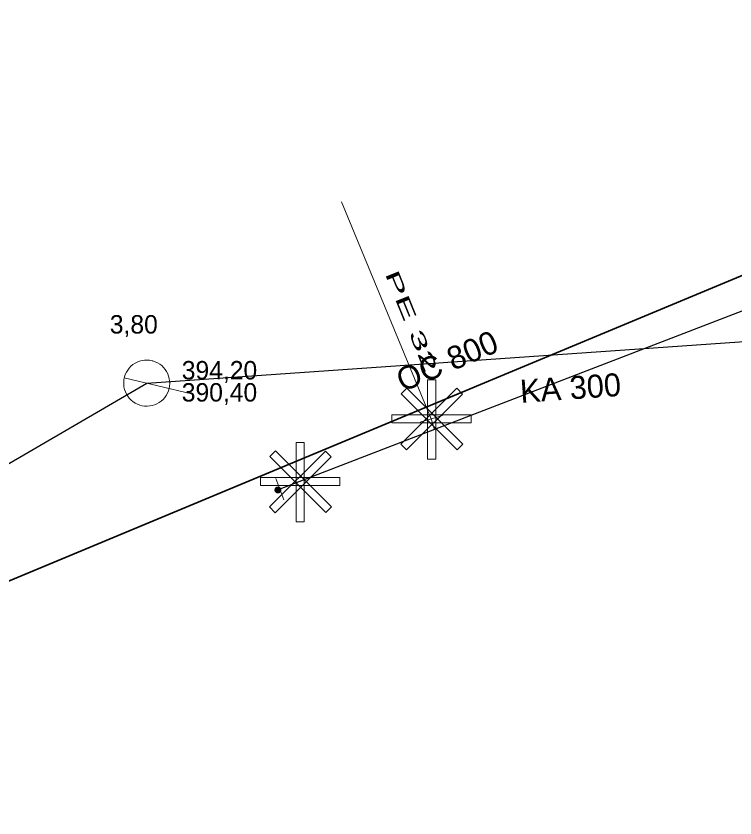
# Model space of a CAD drawing. Extents: x -809028 to -807737, y -990545 to -989489.
# Drawn here: x -808808.57 to -808777.38, y -990116.02 to -990081.21 of the extents above; entities that cross this region are included whole.
import ezdxf

# ---------------------------------------------------------------- set-up
doc = ezdxf.new("R2010")
doc.units = 0
doc.header["$LTSCALE"] = 0.32
for name, color, linetype, lineweight in [('1', 7, 'Continuous', 13), ('12', 7, 'Continuous', 13), ('13', 7, 'Continuous', 13), ('14', 7, 'Continuous', 25), ('17', 7, 'Continuous', 25), ('22', 7, 'Continuous', 13), ('34', 7, 'Continuous', 13), ('9', 7, 'Continuous', 13)]:
    doc.layers.add(name, color=color, linetype=linetype, lineweight=lineweight)

msp = doc.modelspace()

# ---------------------------------------------------------------- linework, layer by layer
at = {"layer": '12'}
for points in [[(-808790.713, -990097.008), (-808790.363, -990097.008), (-808790.363, -990100.443), (-808790.713, -990100.443)], [(-808789.447, -990097.372), (-808789.199, -990097.62), (-808791.628, -990100.049), (-808791.875, -990099.801)], [(-808791.866, -990097.611), (-808791.619, -990097.363), (-808789.19, -990099.792), (-808789.437, -990100.04)], [(-808788.829, -990098.517), (-808788.829, -990098.867), (-808792.264, -990098.867), (-808792.264, -990098.517)], [(-808796.414, -990099.73), (-808796.064, -990099.73), (-808796.064, -990103.165), (-808796.414, -990103.165)], [(-808795.148, -990100.094), (-808794.9, -990100.342), (-808797.329, -990102.771), (-808797.576, -990102.523)], [(-808797.567, -990100.333), (-808797.32, -990100.085), (-808794.891, -990102.514), (-808795.138, -990102.762)], [(-808794.53, -990101.239), (-808794.53, -990101.589), (-808797.965, -990101.589), (-808797.965, -990101.239)]]:
    msp.add_lwpolyline(points, close=True, dxfattribs=at)
at = {"layer": '13'}
msp.add_line((-808790.555, -990098.693), (-808794.457, -990089.271), dxfattribs=at)
at = {"layer": '14'}
for p, q in [((-808802.904, -990097.146), (-808764.726, -990094.485)), ((-808813.733, -990103.458), (-808802.904, -990097.146))]:
    msp.add_line(p, q, dxfattribs=at)
at = {"layer": '14', "lineweight": 13}
for p, q in [((-808790.417, -990099.164), (-808790.555, -990098.693)), ((-808797.212, -990101.784), (-808797.128, -990101.751))]:
    msp.add_line(p, q, dxfattribs=at)
at = {"layer": '17', "lineweight": 35}
msp.add_lwpolyline([(-808750.059, -990081.211), (-808827.237, -990113.386), (-808831.41, -990140.956), (-808863.271, -990184.294), (-808913.198, -990187.432)], dxfattribs=at)
at = {"layer": '17'}
msp.add_lwpolyline([(-808750.717, -990083.862), (-808790.417, -990099.164), (-808797.128, -990101.751)], dxfattribs=at)
at = {"layer": '22'}
msp.add_line((-808800.958, -990097.611), (-808803.876, -990096.913), dxfattribs=at)
msp.add_lwpolyline([(-808802.67, -990096.173), (-808802.778, -990096.154), (-808802.887, -990096.146), (-808802.997, -990096.15), (-808803.105, -990096.166), (-808803.211, -990096.194), (-808803.313, -990096.233), (-808803.41, -990096.284), (-808803.501, -990096.344), (-808803.586, -990096.415), (-808803.661, -990096.493), (-808803.728, -990096.58), (-808803.785, -990096.675), (-808803.831, -990096.773), (-808803.866, -990096.877), (-808803.89, -990096.985), (-808803.901, -990097.093), (-808803.902, -990097.203), (-808803.89, -990097.312), (-808803.865, -990097.418), (-808803.83, -990097.521), (-808803.783, -990097.621), (-808803.726, -990097.714), (-808803.658, -990097.801), (-808803.583, -990097.88), (-808803.498, -990097.949), (-808803.407, -990098.009), (-808803.309, -990098.059), (-808803.207, -990098.098), (-808803.101, -990098.126), (-808802.992, -990098.141), (-808802.883, -990098.146), (-808802.774, -990098.137), (-808802.667, -990098.117), (-808802.561, -990098.086), (-808802.461, -990098.042), (-808802.366, -990097.989), (-808802.276, -990097.925), (-808802.195, -990097.852), (-808802.122, -990097.771), (-808802.058, -990097.681), (-808802.005, -990097.586), (-808801.962, -990097.485), (-808801.931, -990097.379), (-808801.911, -990097.272), (-808801.904, -990097.163), (-808801.907, -990097.054), (-808801.923, -990096.945), (-808801.951, -990096.839), (-808801.991, -990096.737), (-808802.041, -990096.639), (-808802.101, -990096.548), (-808802.171, -990096.464), (-808802.25, -990096.388), (-808802.337, -990096.322), (-808802.43, -990096.265), (-808802.53, -990096.218), (-808802.634, -990096.183)], close=True, dxfattribs=at)
at = {"layer": '34'}
for p, q in [((-808791.034, -990098.834), (-808790.075, -990098.552)), ((-808796.947, -990102.217), (-808797.307, -990101.284))]:
    msp.add_line(p, q, dxfattribs=at)
at = {"layer": '9'}
for points in [[(-808797.338, -990101.784), (-808797.338, -990101.797), (-808797.336, -990101.81), (-808797.333, -990101.823), (-808797.328, -990101.835), (-808797.322, -990101.847), (-808797.315, -990101.858), (-808797.307, -990101.868), (-808797.297, -990101.878), (-808797.287, -990101.886), (-808797.276, -990101.893), (-808797.264, -990101.899), (-808797.252, -990101.904), (-808797.239, -990101.907), (-808797.226, -990101.909), (-808797.213, -990101.911), (-808797.2, -990101.91), (-808797.187, -990101.908), (-808797.174, -990101.905), (-808797.162, -990101.9), (-808797.15, -990101.894), (-808797.139, -990101.887), (-808797.129, -990101.879), (-808797.119, -990101.869), (-808797.111, -990101.859), (-808797.104, -990101.848), (-808797.098, -990101.836), (-808797.093, -990101.824), (-808797.09, -990101.811), (-808797.088, -990101.798), (-808797.086, -990101.785), (-808797.087, -990101.772), (-808797.089, -990101.759), (-808797.092, -990101.746), (-808797.097, -990101.734), (-808797.103, -990101.722), (-808797.11, -990101.711), (-808797.118, -990101.701), (-808797.128, -990101.691), (-808797.138, -990101.683), (-808797.149, -990101.676), (-808797.161, -990101.67), (-808797.173, -990101.665), (-808797.186, -990101.662), (-808797.199, -990101.66), (-808797.212, -990101.659), (-808797.225, -990101.659), (-808797.238, -990101.661), (-808797.251, -990101.664), (-808797.263, -990101.669), (-808797.275, -990101.675), (-808797.286, -990101.682), (-808797.296, -990101.69), (-808797.306, -990101.7), (-808797.314, -990101.71), (-808797.321, -990101.721), (-808797.327, -990101.733), (-808797.332, -990101.745), (-808797.335, -990101.758), (-808797.337, -990101.771)], [(-808797.318, -990101.784), (-808797.319, -990101.795), (-808797.317, -990101.806), (-808797.314, -990101.817), (-808797.31, -990101.827), (-808797.305, -990101.837), (-808797.299, -990101.846), (-808797.292, -990101.855), (-808797.284, -990101.863), (-808797.275, -990101.87), (-808797.266, -990101.876), (-808797.256, -990101.881), (-808797.246, -990101.885), (-808797.235, -990101.888), (-808797.224, -990101.891), (-808797.213, -990101.891), (-808797.202, -990101.891), (-808797.191, -990101.889), (-808797.18, -990101.886), (-808797.17, -990101.882), (-808797.16, -990101.877), (-808797.151, -990101.871), (-808797.142, -990101.864), (-808797.134, -990101.856), (-808797.127, -990101.847), (-808797.121, -990101.838), (-808797.116, -990101.828), (-808797.112, -990101.818), (-808797.109, -990101.807), (-808797.107, -990101.796), (-808797.106, -990101.785), (-808797.106, -990101.774), (-808797.108, -990101.763), (-808797.111, -990101.752), (-808797.115, -990101.742), (-808797.12, -990101.732), (-808797.126, -990101.723), (-808797.133, -990101.714), (-808797.141, -990101.706), (-808797.15, -990101.699), (-808797.159, -990101.693), (-808797.169, -990101.688), (-808797.179, -990101.684), (-808797.19, -990101.681), (-808797.201, -990101.679), (-808797.212, -990101.679), (-808797.223, -990101.678), (-808797.234, -990101.68), (-808797.245, -990101.683), (-808797.255, -990101.687), (-808797.265, -990101.692), (-808797.274, -990101.698), (-808797.283, -990101.705), (-808797.291, -990101.713), (-808797.298, -990101.722), (-808797.304, -990101.731), (-808797.309, -990101.741), (-808797.313, -990101.751), (-808797.316, -990101.762), (-808797.318, -990101.773)], [(-808797.299, -990101.784), (-808797.299, -990101.793), (-808797.298, -990101.802), (-808797.295, -990101.811), (-808797.292, -990101.819), (-808797.288, -990101.827), (-808797.283, -990101.835), (-808797.277, -990101.842), (-808797.271, -990101.848), (-808797.264, -990101.854), (-808797.256, -990101.859), (-808797.248, -990101.863), (-808797.24, -990101.866), (-808797.231, -990101.869), (-808797.222, -990101.87), (-808797.213, -990101.872), (-808797.204, -990101.871), (-808797.195, -990101.87), (-808797.186, -990101.867), (-808797.178, -990101.864), (-808797.17, -990101.86), (-808797.162, -990101.855), (-808797.155, -990101.849), (-808797.149, -990101.843), (-808797.143, -990101.836), (-808797.138, -990101.828), (-808797.134, -990101.82), (-808797.131, -990101.812), (-808797.128, -990101.803), (-808797.127, -990101.794), (-808797.125, -990101.785), (-808797.126, -990101.776), (-808797.127, -990101.767), (-808797.13, -990101.758), (-808797.133, -990101.75), (-808797.137, -990101.742), (-808797.142, -990101.734), (-808797.148, -990101.727), (-808797.154, -990101.721), (-808797.161, -990101.715), (-808797.169, -990101.71), (-808797.177, -990101.706), (-808797.185, -990101.703), (-808797.194, -990101.7), (-808797.203, -990101.699), (-808797.212, -990101.698), (-808797.221, -990101.698), (-808797.23, -990101.699), (-808797.239, -990101.702), (-808797.247, -990101.705), (-808797.255, -990101.709), (-808797.263, -990101.714), (-808797.27, -990101.72), (-808797.276, -990101.726), (-808797.282, -990101.733), (-808797.287, -990101.741), (-808797.291, -990101.749), (-808797.294, -990101.757), (-808797.297, -990101.766), (-808797.298, -990101.775)], [(-808797.279, -990101.784), (-808797.279, -990101.791), (-808797.278, -990101.798), (-808797.277, -990101.805), (-808797.274, -990101.811), (-808797.271, -990101.817), (-808797.267, -990101.823), (-808797.263, -990101.829), (-808797.258, -990101.834), (-808797.252, -990101.838), (-808797.246, -990101.842), (-808797.24, -990101.845), (-808797.234, -990101.848), (-808797.227, -990101.849), (-808797.22, -990101.852), (-808797.213, -990101.852), (-808797.206, -990101.852), (-808797.199, -990101.85), (-808797.192, -990101.849), (-808797.186, -990101.846), (-808797.179, -990101.843), (-808797.174, -990101.839), (-808797.168, -990101.835), (-808797.163, -990101.83), (-808797.159, -990101.824), (-808797.155, -990101.818), (-808797.152, -990101.812), (-808797.149, -990101.806), (-808797.147, -990101.799), (-808797.146, -990101.792), (-808797.145, -990101.785), (-808797.145, -990101.778), (-808797.146, -990101.771), (-808797.148, -990101.764), (-808797.151, -990101.758), (-808797.154, -990101.751), (-808797.158, -990101.746), (-808797.162, -990101.74), (-808797.167, -990101.735), (-808797.173, -990101.731), (-808797.178, -990101.727), (-808797.185, -990101.724), (-808797.191, -990101.721), (-808797.198, -990101.719), (-808797.205, -990101.718), (-808797.212, -990101.718), (-808797.219, -990101.718), (-808797.226, -990101.718), (-808797.233, -990101.72), (-808797.239, -990101.723), (-808797.245, -990101.726), (-808797.251, -990101.73), (-808797.257, -990101.734), (-808797.262, -990101.739), (-808797.266, -990101.745), (-808797.27, -990101.75), (-808797.273, -990101.757), (-808797.276, -990101.763), (-808797.277, -990101.77), (-808797.279, -990101.777)], [(-808797.259, -990101.784), (-808797.259, -990101.789), (-808797.259, -990101.794), (-808797.258, -990101.799), (-808797.256, -990101.803), (-808797.254, -990101.808), (-808797.251, -990101.812), (-808797.248, -990101.815), (-808797.244, -990101.819), (-808797.241, -990101.822), (-808797.237, -990101.825), (-808797.232, -990101.827), (-808797.228, -990101.829), (-808797.223, -990101.83), (-808797.218, -990101.832), (-808797.213, -990101.832), (-808797.208, -990101.832), (-808797.203, -990101.831), (-808797.198, -990101.83), (-808797.194, -990101.828), (-808797.189, -990101.826), (-808797.185, -990101.823), (-808797.181, -990101.82), (-808797.178, -990101.816), (-808797.175, -990101.813), (-808797.172, -990101.809), (-808797.17, -990101.804), (-808797.168, -990101.8), (-808797.167, -990101.795), (-808797.166, -990101.79), (-808797.165, -990101.785), (-808797.165, -990101.78), (-808797.166, -990101.775), (-808797.167, -990101.77), (-808797.169, -990101.766), (-808797.171, -990101.761), (-808797.174, -990101.757), (-808797.177, -990101.753), (-808797.18, -990101.75), (-808797.184, -990101.747), (-808797.188, -990101.744), (-808797.193, -990101.742), (-808797.197, -990101.74), (-808797.202, -990101.739), (-808797.207, -990101.738), (-808797.212, -990101.738), (-808797.217, -990101.738), (-808797.222, -990101.739), (-808797.227, -990101.739), (-808797.231, -990101.741), (-808797.236, -990101.743), (-808797.24, -990101.746), (-808797.243, -990101.749), (-808797.247, -990101.752), (-808797.25, -990101.756), (-808797.253, -990101.76), (-808797.255, -990101.765), (-808797.257, -990101.769), (-808797.258, -990101.774), (-808797.259, -990101.779)], [(-808797.239, -990101.784), (-808797.239, -990101.787), (-808797.24, -990101.79), (-808797.239, -990101.792), (-808797.238, -990101.795), (-808797.237, -990101.798), (-808797.235, -990101.8), (-808797.233, -990101.802), (-808797.231, -990101.804), (-808797.229, -990101.806), (-808797.227, -990101.808), (-808797.224, -990101.81), (-808797.221, -990101.811), (-808797.219, -990101.811), (-808797.216, -990101.812), (-808797.213, -990101.812), (-808797.21, -990101.812), (-808797.207, -990101.812), (-808797.204, -990101.811), (-808797.202, -990101.81), (-808797.199, -990101.809), (-808797.197, -990101.807), (-808797.194, -990101.805), (-808797.192, -990101.803), (-808797.191, -990101.801), (-808797.189, -990101.799), (-808797.188, -990101.796), (-808797.186, -990101.793), (-808797.186, -990101.791), (-808797.185, -990101.788), (-808797.184, -990101.785), (-808797.185, -990101.782), (-808797.185, -990101.779), (-808797.186, -990101.776), (-808797.187, -990101.774), (-808797.188, -990101.771), (-808797.19, -990101.769), (-808797.191, -990101.766), (-808797.193, -990101.764), (-808797.196, -990101.763), (-808797.198, -990101.761), (-808797.201, -990101.76), (-808797.203, -990101.759), (-808797.206, -990101.758), (-808797.209, -990101.758), (-808797.212, -990101.757), (-808797.215, -990101.758), (-808797.218, -990101.757), (-808797.22, -990101.759), (-808797.223, -990101.759), (-808797.226, -990101.76), (-808797.228, -990101.762), (-808797.23, -990101.763), (-808797.232, -990101.765), (-808797.234, -990101.768), (-808797.236, -990101.77), (-808797.237, -990101.773), (-808797.238, -990101.775), (-808797.239, -990101.778), (-808797.239, -990101.781)], [(-808797.22, -990101.784), (-808797.22, -990101.786), (-808797.22, -990101.786), (-808797.219, -990101.786), (-808797.219, -990101.788), (-808797.22, -990101.789), (-808797.218, -990101.789), (-808797.218, -990101.789), (-808797.218, -990101.791), (-808797.218, -990101.791), (-808797.217, -990101.792), (-808797.215, -990101.792), (-808797.215, -990101.792), (-808797.215, -990101.793), (-808797.213, -990101.793), (-808797.213, -990101.793), (-808797.212, -990101.793), (-808797.211, -990101.793), (-808797.211, -990101.792), (-808797.21, -990101.792), (-808797.208, -990101.792), (-808797.208, -990101.791), (-808797.208, -990101.791), (-808797.207, -990101.79), (-808797.207, -990101.79), (-808797.205, -990101.789), (-808797.205, -990101.788), (-808797.204, -990101.787), (-808797.204, -990101.787), (-808797.204, -990101.786), (-808797.204, -990101.785), (-808797.204, -990101.784), (-808797.204, -990101.783), (-808797.204, -990101.783), (-808797.205, -990101.782), (-808797.205, -990101.781), (-808797.206, -990101.78), (-808797.206, -990101.78), (-808797.207, -990101.779), (-808797.207, -990101.779), (-808797.208, -990101.778), (-808797.209, -990101.778), (-808797.21, -990101.777), (-808797.21, -990101.777), (-808797.211, -990101.777), (-808797.212, -990101.777), (-808797.213, -990101.777), (-808797.214, -990101.777), (-808797.214, -990101.777), (-808797.215, -990101.778), (-808797.216, -990101.777), (-808797.217, -990101.779), (-808797.217, -990101.779), (-808797.218, -990101.779), (-808797.218, -990101.779), (-808797.219, -990101.781), (-808797.219, -990101.782), (-808797.219, -990101.783), (-808797.22, -990101.783), (-808797.22, -990101.784)]]:
    msp.add_lwpolyline(points, close=True, dxfattribs=at)

# ---------------------------------------------------------------- texts
at = {"layer": '1', "width": 2.15}
msp.add_text('PE 32 ', height=0.6, rotation=292, dxfattribs=at).set_placement((-808792.58, -990092.388))
at = {"layer": '1'}
msp.add_text('3,80', height=0.8, dxfattribs=at).set_placement((-808804.504, -990094.994))
for s, rotation, p in [('OC 800', 23, (-808791.795, -990097.542)), ('KA 300', 4, (-808786.669, -990098.004))]:
    msp.add_text(s, height=1, rotation=rotation, dxfattribs=at).set_placement(p)
at = {"layer": '14'}
for s, p in [('394,20', (-808801.382, -990096.986)), ('390,40', (-808801.382, -990097.946))]:
    msp.add_text(s, height=0.8, dxfattribs=at).set_placement(p)

doc.saveas('drawing.dxf')
